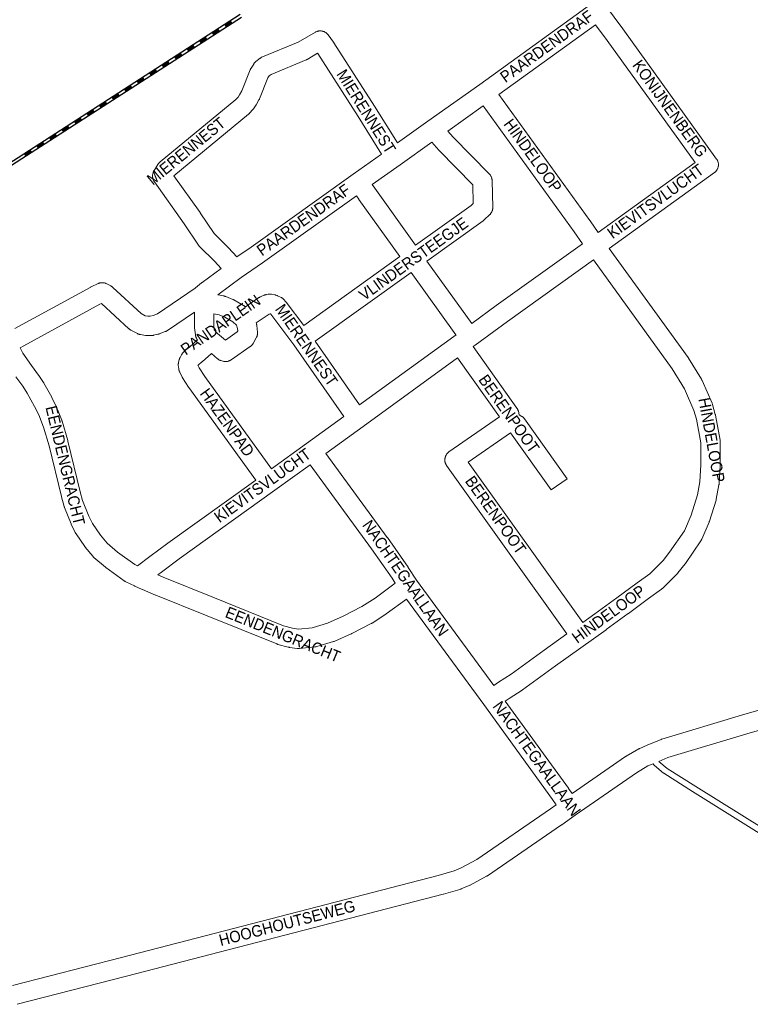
# Model space of a CAD drawing. Header units: metres. Extents: x 123819 to 142731, y 393440 to 405763.
# Tile 341 of 346: x 140837 to 141327, y 402516 to 403177. Entities that reach past the tile are written whole.
import ezdxf
from ezdxf.enums import TextEntityAlignment as Align

# ---------------------------------------------------------------- set-up
doc = ezdxf.new("R2010")
doc.units = ezdxf.units.M
doc.header["$MEASUREMENT"] = 0
for name, color, linetype, lineweight in [('gs-anno-wegen algemeen tekst', 7, 'Continuous', 0), ('gs-knt-paden', 7, 'Continuous', 0), ('gs-knt-spoorlijn', 7, 'Continuous', 30), ('gs-knt-wegen algemeen', 7, 'Continuous', 0)]:
    doc.layers.add(name, color=color, linetype=linetype, lineweight=lineweight)
doc.styles.add('Style-Arial', font='arial.ttf')

msp = doc.modelspace()

# ---------------------------------------------------------------- linework, layer by layer
at = {"layer": 'gs-knt-paden', "color": 7, "linetype": 'Continuous', "flags": 128}
for points in [[(141335.12, 402629.59), (141288.73, 402658.52), (141288.72, 402658.53), (141269.37, 402670.78), (141269.29, 402670.83), (141269.22, 402670.88), (141269.15, 402670.94), (141263.16, 402676.03), (141263.09, 402676.09), (141263.03, 402676.15), (141262.96, 402676.22), (141262.9, 402676.29), (141262.85, 402676.36), (141262.79, 402676.44), (141262.74, 402676.52), (141262.31, 402677.23)], [(141266.09, 402678.81), (141271.64, 402674.1), (141290.86, 402661.93), (141337.28, 402632.98), (141337.33, 402632.94), (141351.67, 402623.34), (141351.72, 402623.31), (141365.55, 402613.52), (141435.7, 402569.87), (141444.27, 402565.13), (141449.15, 402562.63), (141449.22, 402562.59), (141449.28, 402562.55), (141449.35, 402562.51), (141452.89, 402560.13), (141452.96, 402560.08), (141453.04, 402560.02), (141453.11, 402559.96), (141453.17, 402559.89), (141453.24, 402559.83), (141453.3, 402559.76), (141453.36, 402559.69), (141455.06, 402557.48)]]:
    msp.add_lwpolyline(points, dxfattribs=at)
at = {"layer": 'gs-knt-spoorlijn', "color": 7, "linetype": 'Continuous'}
for p, q in [((140816.94, 403071.95), (140985.09, 403180.22)), ((140817.69, 403070.05), (140985.85, 403178.33)), ((140966.14, 403167.76), (140970.35, 403170.47)), ((140966.25, 403167.6), (140970.46, 403170.3)), ((140974.55, 403173.18), (140978.76, 403175.88)), ((140974.66, 403173.01), (140978.86, 403175.72)), ((140974.77, 403172.84), (140978.97, 403175.55)), ((140974.88, 403172.67), (140979.08, 403175.38)), ((140974.98, 403172.51), (140979.19, 403175.21)), ((140975.09, 403172.34), (140979.3, 403175.04)), ((140975.2, 403172.17), (140979.41, 403174.88)), ((140975.31, 403172), (140979.51, 403174.71)), ((140975.42, 403171.83), (140979.62, 403174.54)), ((140957.74, 403162.35), (140961.94, 403165.06)), ((140957.84, 403162.18), (140962.05, 403164.89)), ((140957.95, 403162.01), (140962.16, 403164.72)), ((140958.06, 403161.85), (140962.26, 403164.55)), ((140958.17, 403161.68), (140962.37, 403164.39)), ((140958.28, 403161.51), (140962.48, 403164.22)), ((140958.39, 403161.34), (140962.59, 403164.05)), ((140958.49, 403161.17), (140962.7, 403163.88)), ((140958.6, 403161.01), (140962.81, 403163.71)), ((140966.36, 403167.43), (140970.56, 403170.13)), ((140966.47, 403167.26), (140970.67, 403169.97)), ((140966.58, 403167.09), (140970.78, 403169.8)), ((140966.68, 403166.92), (140970.89, 403169.63)), ((140966.79, 403166.76), (140971, 403169.46)), ((140966.9, 403166.59), (140971.11, 403169.29)), ((140967.01, 403166.42), (140971.21, 403169.13)), ((140949.33, 403156.94), (140953.53, 403159.64)), ((140949.44, 403156.77), (140953.64, 403159.48)), ((140949.54, 403156.6), (140953.75, 403159.31)), ((140949.65, 403156.43), (140953.86, 403159.14)), ((140949.76, 403156.26), (140953.96, 403158.97)), ((140949.87, 403156.1), (140954.07, 403158.8)), ((140949.98, 403155.93), (140954.18, 403158.64)), ((140950.09, 403155.76), (140954.29, 403158.47)), ((140950.19, 403155.59), (140954.4, 403158.3)), ((140940.92, 403151.52), (140945.12, 403154.23)), ((140941.03, 403151.36), (140945.23, 403154.06)), ((140941.14, 403151.19), (140945.34, 403153.89)), ((140941.24, 403151.02), (140945.45, 403153.73)), ((140941.35, 403150.85), (140945.56, 403153.56)), ((140941.46, 403150.68), (140945.67, 403153.39)), ((140941.57, 403150.51), (140945.77, 403153.22)), ((140941.68, 403150.35), (140945.88, 403153.05)), ((140941.79, 403150.18), (140945.99, 403152.89)), ((140932.51, 403146.11), (140936.72, 403148.82)), ((140932.62, 403145.94), (140936.82, 403148.65)), ((140932.73, 403145.77), (140936.93, 403148.48)), ((140932.84, 403145.61), (140937.04, 403148.31)), ((140932.94, 403145.44), (140937.15, 403148.14)), ((140933.05, 403145.27), (140937.26, 403147.98)), ((140933.16, 403145.1), (140937.37, 403147.81)), ((140933.27, 403144.93), (140937.47, 403147.64)), ((140933.38, 403144.76), (140937.58, 403147.47)), ((140915.7, 403135.28), (140919.9, 403137.99)), ((140915.8, 403135.11), (140920.01, 403137.82)), ((140915.91, 403134.95), (140920.12, 403137.65)), ((140916.02, 403134.78), (140920.22, 403137.49)), ((140916.13, 403134.61), (140920.33, 403137.32)), ((140916.24, 403134.44), (140920.44, 403137.15)), ((140924.1, 403140.7), (140928.31, 403143.4)), ((140924.21, 403140.53), (140928.42, 403143.24)), ((140924.32, 403140.36), (140928.52, 403143.07)), ((140924.43, 403140.19), (140928.63, 403142.9)), ((140924.54, 403140.02), (140928.74, 403142.73)), ((140924.65, 403139.86), (140928.85, 403142.56)), ((140924.75, 403139.69), (140928.96, 403142.39)), ((140924.86, 403139.52), (140929.07, 403142.23)), ((140924.97, 403139.35), (140929.17, 403142.06)), ((140907.29, 403129.87), (140911.49, 403132.58)), ((140907.4, 403129.7), (140911.6, 403132.41)), ((140907.5, 403129.53), (140911.71, 403132.24)), ((140907.61, 403129.36), (140911.82, 403132.07)), ((140907.72, 403129.2), (140911.93, 403131.9)), ((140907.83, 403129.03), (140912.03, 403131.74)), ((140907.94, 403128.86), (140912.14, 403131.57)), ((140908.05, 403128.69), (140912.25, 403131.4)), ((140908.15, 403128.52), (140912.36, 403131.23)), ((140916.35, 403134.27), (140920.55, 403136.98)), ((140916.45, 403134.11), (140920.66, 403136.81)), ((140916.56, 403133.94), (140920.77, 403136.64)), ((140898.88, 403124.46), (140903.08, 403127.16)), ((140898.99, 403124.29), (140903.19, 403126.99)), ((140899.1, 403124.12), (140903.3, 403126.83)), ((140899.21, 403123.95), (140903.41, 403126.66)), ((140899.31, 403123.78), (140903.52, 403126.49)), ((140899.42, 403123.62), (140903.63, 403126.32)), ((140899.53, 403123.45), (140903.73, 403126.15)), ((140899.64, 403123.28), (140903.84, 403125.99)), ((140899.75, 403123.11), (140903.95, 403125.82)), ((140890.47, 403119.04), (140894.68, 403121.75)), ((140890.58, 403118.87), (140894.78, 403121.58)), ((140890.69, 403118.71), (140894.89, 403121.41)), ((140890.8, 403118.54), (140895, 403121.24)), ((140890.91, 403118.37), (140895.11, 403121.08)), ((140891.01, 403118.2), (140895.22, 403120.91)), ((140891.12, 403118.03), (140895.33, 403120.74)), ((140891.23, 403117.87), (140895.43, 403120.57)), ((140891.34, 403117.7), (140895.54, 403120.4)), ((140873.66, 403108.22), (140877.86, 403110.92)), ((140873.76, 403108.05), (140877.97, 403110.75)), ((140882.06, 403113.63), (140886.27, 403116.34)), ((140882.17, 403113.46), (140886.38, 403116.17)), ((140882.28, 403113.29), (140886.48, 403116)), ((140882.39, 403113.12), (140886.59, 403115.83)), ((140882.5, 403112.96), (140886.7, 403115.66)), ((140882.61, 403112.79), (140886.81, 403115.49)), ((140882.71, 403112.62), (140886.92, 403115.33)), ((140882.82, 403112.45), (140887.03, 403115.16)), ((140882.93, 403112.28), (140887.13, 403114.99)), ((140865.25, 403102.8), (140869.45, 403105.51)), ((140865.36, 403102.63), (140869.56, 403105.34)), ((140865.47, 403102.47), (140869.67, 403105.17)), ((140865.57, 403102.3), (140869.78, 403105)), ((140865.68, 403102.13), (140869.89, 403104.84)), ((140865.79, 403101.96), (140869.99, 403104.67)), ((140865.9, 403101.79), (140870.1, 403104.5)), ((140866.01, 403101.62), (140870.21, 403104.33)), ((140866.11, 403101.46), (140870.32, 403104.16)), ((140873.87, 403107.88), (140878.08, 403110.59)), ((140873.98, 403107.71), (140878.19, 403110.42)), ((140874.09, 403107.54), (140878.29, 403110.25)), ((140874.2, 403107.37), (140878.4, 403110.08)), ((140874.31, 403107.21), (140878.51, 403109.91)), ((140874.41, 403107.04), (140878.62, 403109.74)), ((140874.52, 403106.87), (140878.73, 403109.58)), ((140856.84, 403097.39), (140861.04, 403100.09)), ((140856.95, 403097.22), (140861.15, 403099.93)), ((140857.06, 403097.05), (140861.26, 403099.76)), ((140857.17, 403096.88), (140861.37, 403099.59)), ((140857.27, 403096.72), (140861.48, 403099.42)), ((140857.38, 403096.55), (140861.59, 403099.25)), ((140857.49, 403096.38), (140861.69, 403099.09)), ((140857.6, 403096.21), (140861.8, 403098.92)), ((140857.71, 403096.04), (140861.91, 403098.75)), ((140848.43, 403091.97), (140852.64, 403094.68)), ((140848.54, 403091.81), (140852.74, 403094.51)), ((140848.65, 403091.64), (140852.85, 403094.34)), ((140848.76, 403091.47), (140852.96, 403094.18)), ((140848.87, 403091.3), (140853.07, 403094.01)), ((140848.97, 403091.13), (140853.18, 403093.84)), ((140849.08, 403090.97), (140853.29, 403093.67)), ((140849.19, 403090.8), (140853.39, 403093.5)), ((140849.3, 403090.63), (140853.5, 403093.34)), ((140840.02, 403086.56), (140844.23, 403089.27)), ((140840.13, 403086.39), (140844.34, 403089.1)), ((140840.24, 403086.22), (140844.45, 403088.93)), ((140840.35, 403086.06), (140844.55, 403088.76)), ((140840.46, 403085.89), (140844.66, 403088.59)), ((140840.57, 403085.72), (140844.77, 403088.43)), ((140840.67, 403085.55), (140844.88, 403088.26)), ((140840.78, 403085.38), (140844.99, 403088.09)), ((140840.89, 403085.22), (140845.09, 403087.92))]:
    msp.add_line(p, q, dxfattribs=at)
at = {"layer": 'gs-knt-wegen algemeen', "color": 7, "linetype": 'Continuous', "flags": 128}
for points in [[(141090.57, 403093.85), (141111.11, 403108.41), (141145.86, 403133.02), (141221.21, 403187.38)], [(141230.22, 403186), (141241.86, 403170.46), (141241.94, 403170.37)], [(141223.64, 403173.08), (141158.74, 403126.26)], [(141290.51, 403080.7), (141231.41, 403162.71), (141223.64, 403173.08)], [(141241.94, 403170.37), (141304.88, 403083.03), (141304.97, 403082.9), (141305.06, 403082.77), (141305.14, 403082.63), (141305.22, 403082.5), (141305.38, 403082.22), (141305.52, 403081.93), (141305.64, 403081.63), (141305.75, 403081.33), (141305.85, 403081.03), (141305.89, 403080.88), (141305.93, 403080.72), (141305.96, 403080.56), (141306, 403080.41), (141306.05, 403080.09), (141306.07, 403079.93), (141306.08, 403079.77), (141306.1, 403079.46), (141306.1, 403079.3), (141306.11, 403079.14), (141306.09, 403078.82), (141306.07, 403078.5), (141306.04, 403078.34), (141306.02, 403078.18), (141305.96, 403077.87), (141305.89, 403077.56), (141305.8, 403077.25), (141305.69, 403076.95), (141305.64, 403076.8), (141305.58, 403076.65), (141305.44, 403076.36), (141305.29, 403076.08), (141305.21, 403075.94), (141305.13, 403075.8), (141305.05, 403075.67), (141304.96, 403075.53), (141304.87, 403075.41), (141304.77, 403075.28), (141304.57, 403075.03), (141304.47, 403074.91), (141304.36, 403074.79), (141304.25, 403074.67), (141304.14, 403074.56), (141304.02, 403074.45), (141303.9, 403074.34), (141303.78, 403074.24), (141303.66, 403074.14), (141303.41, 403073.95)], [(140972.2, 403009.67), (140967.74, 403014.46), (140957.89, 403024.17), (140957.7, 403024.36), (140957.52, 403024.57), (140957.35, 403024.78), (140957.18, 403024.99), (140957.03, 403025.22), (140947.49, 403039.62), (140927.44, 403067.76), (140927.26, 403068.02), (140927.1, 403068.28), (140926.95, 403068.55), (140926.81, 403068.83), (140926.69, 403069.12), (140926.58, 403069.41), (140926.49, 403069.71), (140926.41, 403070.01), (140926.34, 403070.32), (140926.29, 403070.62), (140926.25, 403070.93), (140926.23, 403071.24), (140926.23, 403071.55), (140926.23, 403071.86), (140926.26, 403072.18), (140926.3, 403072.48), (140926.35, 403072.79), (140926.42, 403073.1), (140926.5, 403073.4), (140926.59, 403073.69), (140926.7, 403073.98), (140926.83, 403074.27), (140926.96, 403074.55), (140927.11, 403074.82), (140929.79, 403079.4), (140929.94, 403079.64), (140930.1, 403079.88), (140930.27, 403080.11), (140930.45, 403080.33), (140930.65, 403080.55), (140930.85, 403080.76), (140931.06, 403080.95), (140931.27, 403081.14), (140982.02, 403122.91), (140983.59, 403124.65), (140984.62, 403126.06), (140986.11, 403128.71), (140991.78, 403142.92), (140991.9, 403143.2), (140992.03, 403143.48), (140992.17, 403143.74), (140992.33, 403144), (140994.12, 403146.82), (140994.3, 403147.08), (140994.48, 403147.33), (140994.68, 403147.57), (140994.89, 403147.81), (140995.11, 403148.03), (140995.34, 403148.24), (140995.58, 403148.44), (140998.4, 403150.66), (140998.64, 403150.84), (140998.89, 403151.01), (140999.14, 403151.17), (140999.4, 403151.31), (140999.67, 403151.45), (140999.95, 403151.57), (141023.93, 403161.45), (141035.57, 403168.17), (141035.84, 403168.32), (141036.13, 403168.46), (141036.42, 403168.58), (141036.71, 403168.69), (141037.01, 403168.79), (141037.32, 403168.87), (141037.63, 403168.93), (141037.94, 403168.98), (141038.25, 403169.02), (141038.57, 403169.04), (141038.88, 403169.04), (141039.2, 403169.03), (141039.51, 403169.01), (141039.83, 403168.97), (141040.14, 403168.91), (141040.45, 403168.84), (141040.75, 403168.75), (141041.05, 403168.65), (141041.34, 403168.54), (141041.63, 403168.41), (141041.91, 403168.26), (141042.19, 403168.11), (141042.45, 403167.94), (141042.71, 403167.76), (141042.96, 403167.56), (141043.2, 403167.35), (141043.43, 403167.14), (141043.64, 403166.91), (141043.85, 403166.67), (141044.04, 403166.42), (141047.7, 403161.51), (141047.84, 403161.32), (141047.97, 403161.12), (141047.97, 403161.12), (141047.97, 403161.12)], [(141047.97, 403161.12), (141075.14, 403118.46), (141075.16, 403118.42), (141090.57, 403093.85)], [(141079.93, 403086.32), (141064.15, 403111.49), (141037.11, 403153.92), (141037.06, 403154), (141030.06, 403149.96), (141029.81, 403149.82), (141029.55, 403149.69), (141029.29, 403149.57), (141005.75, 403139.88), (141004.52, 403138.9), (141003.65, 403137.53), (140998.05, 403123.49), (140997.93, 403123.22), (140997.81, 403122.96), (140997.67, 403122.7), (140995.77, 403119.33), (140995.64, 403119.11), (140995.5, 403118.9), (140995.36, 403118.68), (140993.9, 403116.69), (140993.77, 403116.52), (140993.63, 403116.35), (140993.49, 403116.19), (140991.38, 403113.84), (140991.21, 403113.67), (140991.04, 403113.49), (140990.86, 403113.33), (140990.68, 403113.17), (140940.5, 403071.87), (140958.16, 403047.09), (140958.29, 403046.9), (140967.51, 403032.97), (140976.98, 403023.64), (140977.18, 403023.43), (140982.86, 403017.33)], [(141158.74, 403126.26), (141219.86, 403041.69), (141219.96, 403041.55), (141225.32, 403033.71)], [(141148.15, 403118.68), (141124.38, 403101.85)], [(141214.74, 403026.11), (141209.26, 403034.13), (141148.15, 403118.68)], [(141124.38, 403101.85), (141128.01, 403097.83), (141152.29, 403073.05), (141152.49, 403072.83), (141152.69, 403072.6), (141152.88, 403072.36), (141153.05, 403072.11), (141153.22, 403071.85), (141153.37, 403071.58), (141153.51, 403071.31), (141153.63, 403071.03), (141153.74, 403070.75), (141153.84, 403070.46), (141153.93, 403070.17), (141154, 403069.87), (141154.06, 403069.57), (141154.1, 403069.27), (141154.13, 403068.97), (141154.14, 403068.67), (141154.61, 403050.63), (141154.61, 403050.32), (141154.6, 403050.02), (141154.57, 403049.72), (141154.53, 403049.41), (141154.47, 403049.11), (141154.41, 403048.82), (141154.32, 403048.53), (141154.22, 403048.24), (141154.11, 403047.95), (141153.99, 403047.67), (141153.85, 403047.4), (141153.7, 403047.14), (141153.54, 403046.88), (141153.37, 403046.63), (141153.18, 403046.39), (141152.99, 403046.15), (141152.78, 403045.93), (141152.57, 403045.72), (141148.8, 403042.18), (141148.59, 403041.98), (141148.37, 403041.8), (141148.14, 403041.63), (141148.14, 403041.63), (141148.13, 403041.63), (141110.42, 403014.56)], [(141113.69, 403094.27), (141092.48, 403079.25), (141073.68, 403065.93)], [(141102.83, 403025.14), (141140.19, 403051.95), (141141.52, 403053.2), (141141.19, 403065.77), (141118.62, 403088.81), (141118.44, 403089.01), (141113.69, 403094.27)], [(140982.86, 403017.33), (140992.5, 403023.97), (141060.92, 403072.85), (141060.95, 403072.87), (141079.93, 403086.32)], [(141225.32, 403033.71), (141290.51, 403080.7)], [(141303.4, 403073.94), (141232.8, 403023.06)], [(141303.41, 403073.95), (141303.4, 403073.95), (141303.4, 403073.94), (141303.4, 403073.94)], [(141303.41, 403073.95), (141303.4, 403073.95), (141303.4, 403073.94), (141303.4, 403073.94)], [(141073.68, 403065.93), (141075.4, 403063.39), (141102.83, 403025.14)], [(141063.06, 403058.38), (141000.02, 403013.35), (140999.93, 403013.28), (140985.72, 403003.48), (140970.02, 402991.85)], [(141092.26, 403017.55), (141064.77, 403055.87), (141064.67, 403056.01), (141063.06, 403058.38)], [(141140.45, 402972.7), (141156.81, 402984.65), (141156.86, 402984.69), (141214.74, 403026.11)], [(141232.8, 403023.06), (141285.79, 402949.74), (141285.92, 402949.54), (141286.05, 402949.34), (141294.74, 402935.22), (141294.9, 402934.95), (141295.04, 402934.68), (141295.17, 402934.4), (141301.8, 402919.14), (141301.91, 402918.87), (141302.01, 402918.59), (141302.1, 402918.31), (141303.98, 402911.67), (141304.05, 402911.37), (141304.11, 402911.07), (141307.17, 402894.4), (141307.22, 402894.11), (141307.25, 402893.82), (141307.27, 402893.53), (141307.28, 402893.23), (141307.28, 402877.62), (141307.27, 402877.43), (141307.26, 402877.23), (141306.53, 402865.24), (141306.51, 402864.98), (141306.48, 402864.72), (141306.43, 402864.47), (141304.68, 402854.88), (141304.63, 402854.61), (141304.56, 402854.35), (141304.49, 402854.1), (141300.04, 402839.93), (141299.97, 402839.73), (141299.9, 402839.53), (141299.82, 402839.33), (141294.93, 402827.86), (141294.83, 402827.62), (141294.71, 402827.39), (141294.58, 402827.16), (141294.45, 402826.93), (141294.3, 402826.72), (141283.91, 402811.65), (141283.78, 402811.48), (141283.66, 402811.31), (141278.89, 402805.29), (141278.74, 402805.1), (141278.57, 402804.91), (141278.4, 402804.73), (141268.79, 402795.09), (141268.6, 402794.9), (141268.39, 402794.72), (141268.18, 402794.55), (141267.97, 402794.39), (141259.25, 402788.16), (141245.63, 402778), (141245.57, 402777.95), (141230.77, 402767.2), (141230.73, 402767.17), (141196.76, 402742.88), (141174.53, 402726.77), (141174.39, 402726.67), (141174.24, 402726.57), (141165.63, 402721.01), (141162.99, 402719.23)], [(141027.78, 402971.28), (141092.26, 403017.55)], [(141110.42, 403014.56), (141140.45, 402972.7)], [(141222.23, 403015.46), (141164.47, 402974.12), (141164.47, 402974.12), (141164.46, 402974.11)], [(141214.98, 402771.91), (141223.14, 402777.75), (141237.88, 402788.46), (141251.52, 402798.63), (141251.62, 402798.71), (141259.95, 402804.66), (141268.91, 402813.66), (141273.31, 402819.22), (141283.21, 402833.57), (141287.72, 402844.14), (141291.95, 402857.61), (141293.56, 402866.43), (141294.26, 402877.82), (141294.26, 402892.64), (141291.36, 402908.42), (141289.69, 402914.35), (141283.41, 402928.79), (141275.09, 402942.31), (141222.23, 403015.46)], [(140955.13, 402996.51), (140959.14, 402999.97), (140959.31, 403000.11), (140959.48, 403000.24), (140972.2, 403009.67)], [(141099.85, 403006.97), (141035.43, 402960.74)], [(141129.93, 402965.02), (141129.83, 402965.17), (141099.85, 403006.97)], [(140833.69, 402969.22), (140884.69, 402997.16), (140884.89, 402997.27), (140885.1, 402997.37), (140889.68, 402999.47), (140889.97, 402999.6), (140890.27, 402999.71), (140890.57, 402999.81), (140890.88, 402999.89), (140891.19, 402999.96), (140891.5, 403000.01), (140891.81, 403000.04), (140892.13, 403000.06), (140892.44, 403000.07), (140892.76, 403000.06), (140893.07, 403000.04), (140893.39, 403000), (140893.7, 402999.94), (140894.01, 402999.87), (140894.31, 402999.78), (140894.61, 402999.68), (140894.9, 402999.57), (140895.19, 402999.44), (140895.48, 402999.3), (140898.14, 402997.87), (140898.38, 402997.74), (140898.61, 402997.59), (140898.84, 402997.44), (140899.06, 402997.27), (140899.28, 402997.1), (140899.48, 402996.92), (140899.48, 402996.92), (140899.48, 402996.92)], [(140899.48, 402996.92), (140918.57, 402979.31), (140921.26, 402977.88), (140923, 402977.6), (140924.6, 402977.6), (140926.53, 402978.05), (140929.54, 402979.15), (140954.84, 402996.31), (140955.13, 402996.51)], [(140955.13, 402996.51), (140955.13, 402996.51), (140955.13, 402996.51)], [(140955.13, 402996.51), (140955.13, 402996.51), (140955.13, 402996.51)], [(140970.02, 402991.85), (140973.97, 402991.16), (140974.25, 402991.1), (140974.52, 402991.04), (140974.79, 402990.96), (140975.05, 402990.87), (140975.31, 402990.77), (140980.08, 402988.83), (140980.33, 402988.72), (140980.59, 402988.59), (140980.84, 402988.46), (140987.23, 402984.82), (140987.48, 402984.67), (140987.73, 402984.51), (140987.97, 402984.33), (140988.2, 402984.14), (140988.42, 402983.95), (140988.55, 402983.83)], [(140988.55, 402983.83), (140997.65, 402990.02), (140997.91, 402990.18), (140998.17, 402990.34), (140998.44, 402990.48), (140998.71, 402990.6), (141000.94, 402991.58), (141001.19, 402991.68), (141001.44, 402991.77), (141001.7, 402991.85), (141001.96, 402991.92), (141002.22, 402991.98), (141002.49, 402992.03), (141003.86, 402992.26), (141004.16, 402992.3), (141004.46, 402992.33), (141004.77, 402992.34), (141005.07, 402992.34), (141005.38, 402992.33), (141005.68, 402992.3), (141005.99, 402992.25), (141008.44, 402991.84), (141008.72, 402991.79), (141009, 402991.72), (141009.28, 402991.64), (141009.55, 402991.55), (141009.82, 402991.45), (141010.09, 402991.33), (141012.22, 402990.35), (141012.48, 402990.22), (141012.73, 402990.09), (141012.98, 402989.94), (141013.22, 402989.78), (141013.45, 402989.6), (141013.68, 402989.42), (141013.9, 402989.23), (141014.1, 402989.03), (141014.3, 402988.82), (141015.5, 402987.51), (141015.69, 402987.29), (141015.87, 402987.06), (141015.88, 402987.05), (141015.88, 402987.05)], [(140954.31, 402980.22), (140936.19, 402967.93), (140935.92, 402967.76), (140935.65, 402967.6), (140935.37, 402967.46), (140935.08, 402967.33), (140934.78, 402967.21), (140930.64, 402965.69), (140930.39, 402965.6), (140930.13, 402965.52), (140929.87, 402965.46), (140926.83, 402964.75), (140926.53, 402964.69), (140926.24, 402964.64), (140925.95, 402964.61), (140925.65, 402964.59), (140925.35, 402964.58), (140922.48, 402964.58), (140922.23, 402964.58), (140921.97, 402964.6), (140921.71, 402964.62), (140921.46, 402964.66), (140918.13, 402965.19), (140917.83, 402965.25), (140917.53, 402965.32), (140917.23, 402965.4), (140916.94, 402965.5), (140916.65, 402965.61), (140916.37, 402965.74), (140916.1, 402965.87), (140911.71, 402968.21), (140911.47, 402968.35), (140911.23, 402968.49), (140911, 402968.65), (140910.78, 402968.81), (140910.56, 402968.99), (140910.35, 402969.17), (140891.93, 402986.18), (140890.75, 402985.63), (140839.92, 402957.78), (140839.86, 402957.75), (140837.38, 402956.43)], [(141015.88, 402987.05), (141027.78, 402971.28)], [(140956.44, 402961.68), (140956.39, 402961.73), (140956.21, 402961.97), (140956.04, 402962.21), (140955.88, 402962.46), (140955.74, 402962.72), (140955.6, 402962.98), (140955.48, 402963.25), (140955.37, 402963.53), (140955.27, 402963.81), (140955.19, 402964.09), (140955.12, 402964.38), (140955.06, 402964.67), (140955.01, 402964.96), (140954.37, 402969.83), (140954.34, 402970.11), (140954.32, 402970.4), (140954.31, 402970.68), (140954.31, 402980.22)], [(140969.85, 402966.06), (140975.17, 402961.51), (140983.11, 402966.98), (140983.48, 402967.64), (140983.3, 402969.38), (140982.63, 402971.57), (140980.14, 402973.88), (140974.76, 402976.93), (140971.05, 402978.45), (140967.33, 402979.1), (140967.33, 402971.11), (140967.68, 402968.47), (140969.1, 402966.7), (140969.84, 402966.06), (140969.85, 402966.06), (140969.85, 402966.06)], [(141054.69, 402910.31), (141021.15, 402958.46), (141005.66, 402978.97), (141005.56, 402979.08), (141005.43, 402979.15), (141005.12, 402979.2), (141004.47, 402978.91), (140995.8, 402973.01)], [(140995.8, 402973.01), (140995.93, 402972.58), (140996.02, 402972.28), (140996.09, 402971.98), (140996.14, 402971.67), (140996.18, 402971.37), (140996.65, 402966.96), (140996.67, 402966.66), (140996.68, 402966.35), (140996.68, 402966.04), (140996.66, 402965.74), (140996.63, 402965.43), (140996.58, 402965.13), (140996.52, 402964.83), (140996.44, 402964.53), (140996.35, 402964.24), (140996.25, 402963.95), (140996.13, 402963.66), (140996, 402963.39), (140995.86, 402963.11), (140993.75, 402959.32), (140993.6, 402959.06), (140993.44, 402958.81), (140993.26, 402958.56), (140993.07, 402958.33), (140992.88, 402958.1), (140992.67, 402957.89), (140992.46, 402957.68), (140992.23, 402957.48), (140992, 402957.29), (140991.75, 402957.12), (140978.9, 402948.27), (140978.64, 402948.1), (140978.36, 402947.94), (140978.08, 402947.79), (140977.79, 402947.66), (140977.49, 402947.54), (140977.19, 402947.43), (140976.89, 402947.34), (140976.58, 402947.27), (140976.26, 402947.21), (140975.95, 402947.17), (140975.63, 402947.14), (140975.31, 402947.13), (140974.99, 402947.13), (140974.67, 402947.15), (140974.36, 402947.18), (140974.04, 402947.23), (140973.73, 402947.3), (140973.42, 402947.38), (140972.17, 402947.73), (140971.87, 402947.83), (140971.58, 402947.93), (140971.3, 402948.05), (140971.02, 402948.18), (140970.75, 402948.33), (140970.48, 402948.49), (140970.22, 402948.66), (140969.97, 402948.85), (140969.73, 402949.04), (140965.69, 402952.49)], [(141164.46, 402974.11), (141142.71, 402958.23), (141141.37, 402957.25)], [(140995.51, 402867.58), (140950.57, 402929.65), (140950.46, 402929.8), (140950.35, 402929.96), (140946.41, 402936.15), (140946.29, 402936.34), (140946.18, 402936.54), (140946.07, 402936.75), (140944.44, 402940.04), (140944.31, 402940.3), (140944.2, 402940.57), (140944.1, 402940.84), (140944.01, 402941.12), (140943.94, 402941.4), (140943.88, 402941.68), (140943.83, 402941.97), (140943.54, 402943.87), (140943.51, 402944.15), (140943.48, 402944.44), (140943.47, 402944.73), (140943.47, 402945.01), (140943.49, 402945.3), (140943.51, 402945.58), (140943.55, 402945.87), (140943.6, 402946.15), (140943.67, 402946.43), (140944.18, 402948.46), (140944.26, 402948.76), (140944.36, 402949.07), (140944.48, 402949.36), (140944.61, 402949.66), (140944.75, 402949.94), (140945.65, 402951.62), (140945.81, 402951.89), (140945.98, 402952.16), (140946.16, 402952.41), (140946.35, 402952.66), (140946.55, 402952.9), (140947.68, 402954.15), (140947.88, 402954.36), (140948.09, 402954.56), (140948.31, 402954.75), (140948.53, 402954.94), (140951.02, 402956.86), (140956.44, 402961.68)], [(141035.43, 402960.74), (141065.22, 402917.97)], [(141065.22, 402917.97), (141128.51, 402963.98), (141129.93, 402965.02)], [(140837.38, 402956.43), (140839.2, 402952.82), (140844.95, 402944.53), (140849.67, 402938.07), (140849.84, 402937.83), (140853.04, 402932.98), (140853.18, 402932.77), (140853.3, 402932.56), (140858.51, 402923.22), (140858.64, 402922.97), (140861.61, 402917.06), (140861.72, 402916.82), (140861.74, 402916.77), (140861.84, 402916.53), (140865.33, 402907.69), (140865.43, 402907.41), (140865.52, 402907.12), (140869.31, 402894.09), (140869.38, 402893.8), (140877.62, 402859.69), (140879.3, 402853.77), (140883.55, 402843.32), (140885.88, 402838.37), (140891.27, 402830.58), (140895.73, 402825.23), (140902.75, 402819.29), (140914.39, 402810.84), (140916.18, 402809.98)], [(140965.69, 402952.49), (140959.5, 402946.99), (140959.34, 402946.84), (140959.16, 402946.7), (140956.96, 402945), (140956.76, 402944.77), (140956.69, 402944.64), (140957.58, 402942.85), (140961.22, 402937.13), (141006.09, 402875.18)], [(141141.37, 402957.25), (141170.84, 402915.86), (141171, 402915.62), (141171.15, 402915.38), (141171.29, 402915.13), (141171.42, 402914.87), (141171.54, 402914.61), (141171.64, 402914.34), (141171.74, 402914.06), (141171.82, 402913.79), (141172.44, 402911.47), (141174.17, 402910.35), (141174.43, 402910.18), (141174.67, 402909.99), (141174.91, 402909.8), (141175.14, 402909.59), (141175.36, 402909.37), (141175.56, 402909.14), (141175.76, 402908.9), (141175.94, 402908.66)], [(141130.85, 402949.59), (141067.51, 402903.53), (141042.51, 402885.36)], [(141204.39, 402764.34), (141123.64, 402877.31), (141123.47, 402877.57), (141123.3, 402877.83), (141123.15, 402878.11), (141123.02, 402878.39), (141122.89, 402878.67), (141122.78, 402878.97), (141122.69, 402879.26), (141122.61, 402879.56), (141122.54, 402879.87), (141122.49, 402880.18), (141122.46, 402880.49), (141122.43, 402880.8), (141122.43, 402881.11), (141122.44, 402881.42), (141122.46, 402881.73), (141122.5, 402882.04), (141122.55, 402882.35), (141122.62, 402882.66), (141122.7, 402882.96), (141122.8, 402883.25), (141122.91, 402883.55), (141123.03, 402883.83), (141123.17, 402884.11), (141123.32, 402884.39), (141123.49, 402884.65), (141123.66, 402884.91), (141123.85, 402885.16), (141124.05, 402885.4), (141124.26, 402885.62), (141124.49, 402885.84), (141124.72, 402886.05), (141124.96, 402886.25), (141125.21, 402886.43), (141159.02, 402910.01), (141130.85, 402949.59)], [(141096.63, 402787.71), (141083.13, 402777.79), (141082.99, 402777.68), (141082.84, 402777.58), (141073.63, 402771.57), (141073.43, 402771.44), (141073.23, 402771.33), (141073.03, 402771.22), (141059.99, 402764.56), (141059.83, 402764.48), (141059.66, 402764.4), (141048.49, 402759.46), (141048.24, 402759.35), (141047.97, 402759.26), (141047.71, 402759.17), (141036.41, 402755.82), (141036.11, 402755.74), (141035.8, 402755.67), (141035.49, 402755.62), (141035.18, 402755.58), (141024.78, 402754.58), (141024.49, 402754.56), (141024.19, 402754.55), (141023.9, 402754.55), (141023.6, 402754.57), (141023.3, 402754.61), (141018.11, 402755.29), (141017.82, 402755.34), (141017.54, 402755.39), (141017.26, 402755.46), (141010.31, 402757.34), (141010.05, 402757.42), (141009.8, 402757.5), (141009.56, 402757.6), (140961.77, 402777.02), (140928.35, 402790.35), (140928.23, 402790.4), (140919.37, 402794.15), (140919.24, 402794.21), (140914.27, 402796.44), (140914.1, 402796.52), (140908.19, 402799.38), (140907.94, 402799.51), (140907.69, 402799.65), (140907.45, 402799.8), (140907.21, 402799.97), (140894.91, 402808.9), (140894.72, 402809.04), (140894.53, 402809.19), (140886.89, 402815.65), (140886.67, 402815.84), (140886.47, 402816.03), (140886.27, 402816.24), (140886.09, 402816.46), (140881.08, 402822.47), (140880.89, 402822.7), (140880.72, 402822.94), (140874.86, 402831.41), (140874.71, 402831.64), (140874.58, 402831.87), (140874.45, 402832.1), (140874.33, 402832.35), (140871.7, 402837.94), (140871.62, 402838.1), (140871.56, 402838.26), (140867.11, 402849.19), (140867.02, 402849.41), (140866.95, 402849.64), (140866.88, 402849.87), (140865.06, 402856.26), (140865, 402856.51), (140856.76, 402890.6), (140853.11, 402903.2), (140849.84, 402911.48), (140847.07, 402917.01), (140842.05, 402926), (140839.06, 402930.51), (140834.39, 402936.91)], [(141006.09, 402875.18), (141029.58, 402892.06), (141054.69, 402910.31)], [(141042.51, 402885.36), (141083.76, 402829.14), (141083.85, 402829.01), (141097.78, 402809.05), (141097.88, 402808.9)], [(141031.96, 402877.74), (141008.42, 402860.82), (140944.15, 402814.65), (140932.2, 402805.8), (140929.71, 402803.91)], [(141089.2, 402798.4), (141087.04, 402801.68), (141073.22, 402821.5), (141031.96, 402877.74)], [(140916.18, 402809.98), (140924.35, 402816.19), (140924.42, 402816.24), (140936.44, 402825.14), (140936.52, 402825.2), (140995.51, 402867.58)], [(141097.88, 402808.9), (141103.37, 402800.52), (141155.31, 402729.76)], [(140929.71, 402803.91), (140933.24, 402802.42), (140966.61, 402789.1), (140966.65, 402789.09), (141014.09, 402769.81), (141020.24, 402768.14), (141024.28, 402767.61), (141033.31, 402768.48), (141043.61, 402771.53), (141054.23, 402776.23), (141066.8, 402782.65), (141075.57, 402788.38), (141089.2, 402798.4)], [(141197.21, 402649.66), (141194.78, 402653.23), (141148.51, 402717.03), (141096.63, 402787.71)], [(141155.31, 402729.76), (141158.41, 402731.85), (141158.52, 402731.92), (141167.03, 402737.41), (141189.14, 402753.44), (141189.17, 402753.46), (141204.39, 402764.34)], [(141207.85, 402657.17), (141243.8, 402682), (141244.01, 402682.14), (141244.23, 402682.28), (141252.58, 402687.13), (141252.79, 402687.25), (141253.01, 402687.36), (141253.23, 402687.46), (141258.15, 402689.62), (141258.29, 402689.68), (141267.58, 402693.5), (141267.88, 402693.61), (141268.17, 402693.71), (141321.52, 402709.85), (141321.61, 402709.88), (141412.7, 402735.99)], [(141416.43, 402723.52), (141325.24, 402697.37), (141272.24, 402681.34), (141266.09, 402678.81)], [(141162.99, 402719.23), (141205.37, 402660.79), (141205.48, 402660.64), (141207.85, 402657.17)], [(141262.31, 402677.23), (141258.8, 402675.69), (141250.99, 402671.15), (141209.92, 402642.78), (141200.94, 402636.29), (141200.81, 402636.19), (141150.96, 402602.06), (141150.78, 402601.94), (141150.58, 402601.82), (141150.38, 402601.71), (141139.37, 402595.75), (141139.11, 402595.62), (141138.85, 402595.5), (141133.4, 402593.14), (141133.13, 402593.03), (141132.85, 402592.93), (141132.56, 402592.85), (141121.44, 402589.75), (141121.33, 402589.72), (140908.74, 402534.61), (140908.73, 402534.61), (140835.38, 402515.75)], [(140832.29, 402528.4), (140905.48, 402547.22), (141118, 402602.31), (141128.64, 402605.27), (141133.42, 402607.33), (141143.89, 402613), (141193.38, 402646.88), (141197.21, 402649.66)]]:
    msp.add_lwpolyline(points, dxfattribs=at)
msp.add_lwpolyline([(141175.94, 402908.66), (141204.46, 402868.5, -0.390438), (141204.45, 402868.49), (141193.85, 402860.96, -0.390436), (141193.84, 402860.96), (141166.55, 402899.39), (141138.06, 402879.52), (141214.98, 402771.91)], format="xyb", dxfattribs=at)

# ---------------------------------------------------------------- texts
at = {"layer": 'gs-anno-wegen algemeen tekst', "color": 7, "style": 'Style-Arial', "width": 0.909091}
for s, rotation, p in [('PAARDENDRAF', 35.80894, (141190.81, 403158.66)), ('KONIJNENBERG', 305.77941, (141273.64, 403116.95)), ('MIERENNEST', 302.0883, (141069.65, 403114.97)), ('MIERENNEST', 39.45527, (140948.77, 403088.41)), ('HINDELOOP', 305.85756, (141181.49, 403085.37)), ('KIEVITSVLUCHT', 35.85972, (141263.83, 403054.73)), ('PAARDENDRAF', 35.54053, (141027.52, 403042.22)), ('VLINDERSTEEGJE', 35.66499, (141101.34, 403016.06)), ('PANDAPLEIN', 34.54371, (140971.86, 402971.78)), ('MIERENNEST', 304.78778, (141029.59, 402958.13)), ('BERENPOOT', 305.37795, (141165.53, 402912.09)), ('HAZENPAD', 305.89959, (140976.34, 402906.3)), ('HINDELOOP', 280.38952, (141301.56, 402894.46)), ('EENDENGRACHT', 283.57621, (140867.67, 402877.44)), ('KIEVITSVLUCHT', 35.69667, (141000, 402864.02)), ('BERENPOOT', 305.55622, (141156.59, 402844.13)), ('NACHTEGAALLAAN', 304.89019, (141096.08, 402801.84)), ('HINDELOOP', 35.99651, (141232.36, 402777.64)), ('EENDENGRACHT', 337.93753, (141013.82, 402763.97)), ('NACHTEGAALLAAN', 305.89697, (141184.18, 402680.67)), ('HOOGHOUTSEWEG', 14.53196, (141016.54, 402570.31))]:
    msp.add_text(s, height=7.7, rotation=rotation, dxfattribs=at).set_placement(p, align=Align.MIDDLE_CENTER)

doc.saveas('drawing.dxf')
